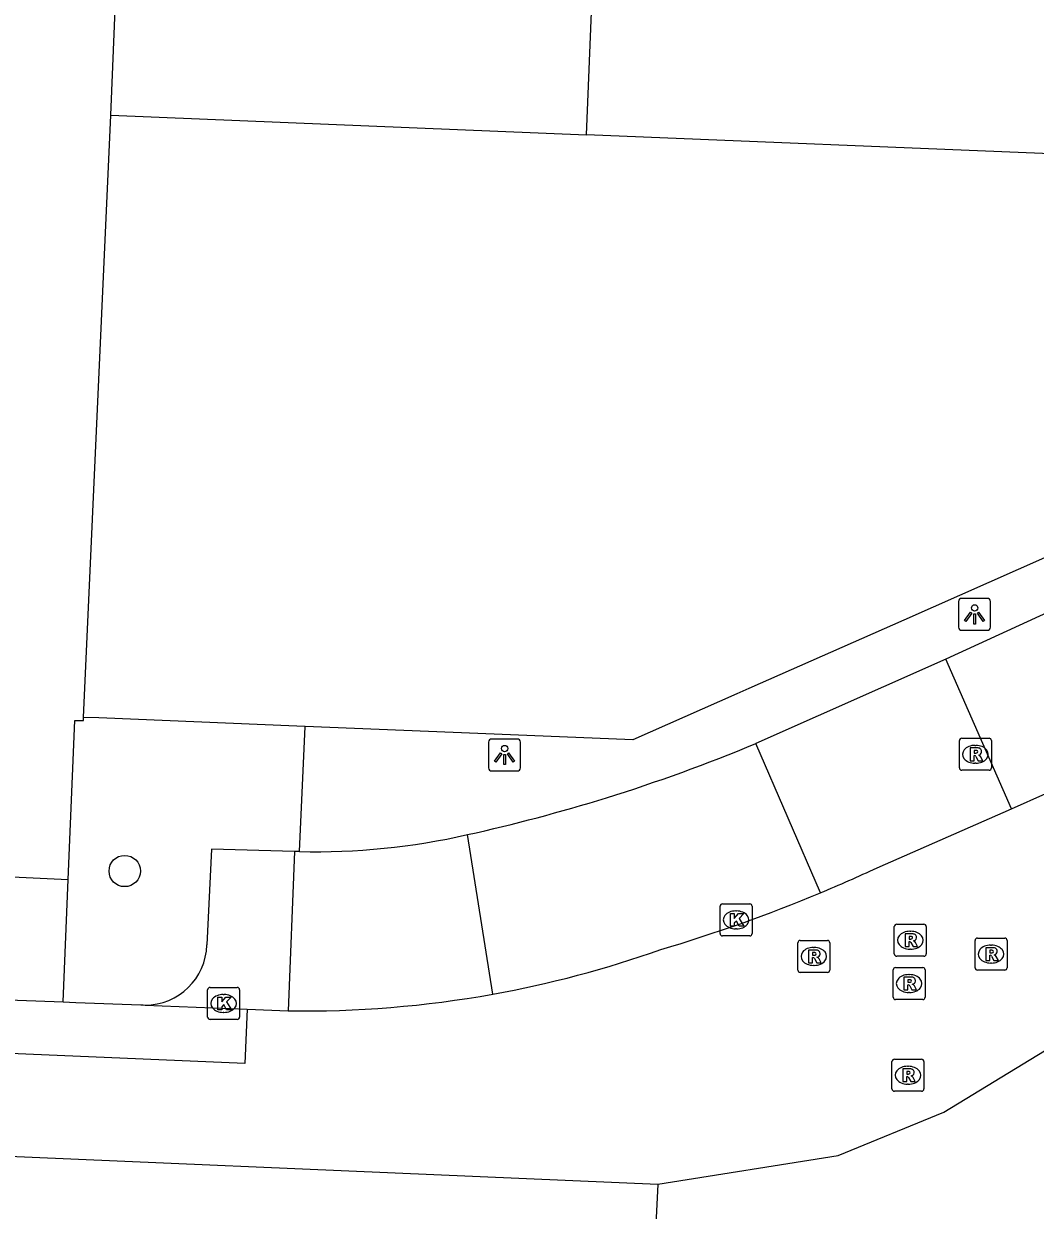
# Model space of a CAD drawing. Extents: x 160732 to 162105, y 387428 to 388479.
# Drawn here: x 161477.7 to 161509.33, y 387676.9 to 387713.98 of the extents above; entities that cross this region are included whole.
import ezdxf

# ---------------------------------------------------------------- set-up
doc = ezdxf.new("R2010")
doc.units = 0
for name, color, linetype in [('IMGEO_Boom', 7, 'Continuous'), ('IMGEO_Groenvoorziening', 7, 'Continuous'), ('IMGEO_Kolk', 7, 'Continuous'), ('IMGEO_Lichtpunt', 7, 'Continuous'), ('IMGEO_Muur', 7, 'Continuous'), ('IMGEO_Pand', 7, 'Continuous'), ('IMGEO_Parkeervlak_open', 7, 'Continuous'), ('IMGEO_Rijbaan_lokaal_gesloten', 7, 'Continuous'), ('IMGEO_Rijbaan_lokaal_open', 7, 'Continuous'), ('IMGEO_Rioolput', 7, 'Continuous'), ('IMGEO_Voetpad_open', 7, 'Continuous')]:
    doc.layers.add(name, color=color, linetype=linetype)

msp = doc.modelspace()

# ---------------------------------------------------------------- linework, layer by layer
at = {"layer": 'IMGEO_Boom'}
msp.add_circle((161480.854, 387687.502), 0.489, dxfattribs=at)
at = {"layer": 'IMGEO_Groenvoorziening'}
msp.add_lwpolyline([(161486.494, 387692.023), (161486.236, 387692.033), (161480.04, 387692.285), (161479.566, 387692.304)], dxfattribs=at)
at = {"layer": 'IMGEO_Kolk'}
for p, q in [((161499.475, 387685.548), (161499.475, 387686.4)), ((161499.55, 387686.474), (161500.402, 387686.474)), ((161499.963, 387686.254), (161499.988, 387686.254)), ((161500.476, 387686.4), (161500.476, 387685.548)), ((161500.402, 387685.474), (161499.55, 387685.474)), ((161499.986, 387685.694), (161499.961, 387685.694)), ((161483.447, 387682.937), (161483.447, 387683.789)), ((161483.522, 387683.863), (161484.374, 387683.863)), ((161483.935, 387683.643), (161483.96, 387683.643)), ((161484.448, 387683.789), (161484.448, 387682.937)), ((161484.374, 387682.863), (161483.522, 387682.863)), ((161483.958, 387683.083), (161483.933, 387683.083))]:
    msp.add_line(p, q, dxfattribs=at)
for points in [[(161499.475, 387685.548), (161499.475, 387686.4)], [(161499.55, 387686.474), (161500.402, 387686.474)], [(161499.796, 387686.174), (161499.919, 387686.174), (161499.919, 387686.023), (161500.049, 387686.174), (161500.213, 387686.174), (161500.067, 387686.023), (161500.22, 387685.774), (161500.068, 387685.774), (161499.983, 387685.938), (161499.919, 387685.871), (161499.919, 387685.774), (161499.796, 387685.774), (161499.796, 387686.174)], [(161500.476, 387686.4), (161500.476, 387685.548)], [(161500.402, 387685.474), (161499.55, 387685.474)], [(161483.447, 387682.937), (161483.447, 387683.789)], [(161483.522, 387683.863), (161484.374, 387683.863)], [(161483.768, 387683.563), (161483.891, 387683.563), (161483.891, 387683.412), (161484.021, 387683.563), (161484.185, 387683.563), (161484.039, 387683.412), (161484.192, 387683.163), (161484.04, 387683.163), (161483.955, 387683.327), (161483.891, 387683.26), (161483.891, 387683.163), (161483.768, 387683.163), (161483.768, 387683.563)], [(161484.448, 387683.789), (161484.448, 387682.937)], [(161484.374, 387682.863), (161483.522, 387682.863)]]:
    msp.add_lwpolyline(points, dxfattribs=at)
for centre, start, end in [((161499.552, 387686.398), 91.552, 178.448), ((161499.552, 387686.398), 91.552, 178.448), ((161500.4, 387686.398), 1.552, 88.448), ((161500.4, 387686.398), 1.552, 88.448), ((161499.552, 387685.55), 181.552, 268.448), ((161499.552, 387685.55), 181.552, 268.448), ((161500.4, 387685.55), 271.552, 358.448), ((161500.4, 387685.55), 271.552, 358.448), ((161483.524, 387683.787), 91.552, 178.448), ((161483.524, 387683.787), 91.552, 178.448), ((161484.372, 387683.787), 1.552, 88.448), ((161484.372, 387683.787), 1.552, 88.448), ((161483.524, 387682.939), 181.552, 268.448), ((161483.524, 387682.939), 181.552, 268.448), ((161484.372, 387682.939), 271.552, 358.448), ((161484.372, 387682.939), 271.552, 358.448)]:
    msp.add_arc(centre, 0.0765, start, end, dxfattribs=at)
for centre, major_axis, ratio, start_param, end_param in [((161499.962, 387685.974), (-0.387, 0.002), 0.722429, 4.712389, 7.853982), ((161499.987, 387685.974), (-0.39, 0.002), 0.717154, 1.570796, 4.712389), ((161483.934, 387683.363), (-0.387, 0.002), 0.722429, 4.712389, 7.853982), ((161483.959, 387683.363), (-0.39, 0.002), 0.717154, 1.570796, 4.712389)]:
    msp.add_ellipse(centre, major_axis=major_axis, ratio=ratio, start_param=start_param, end_param=end_param, dxfattribs=at)
at = {"layer": 'IMGEO_Lichtpunt'}
for p, q in [((161506.935, 387695.927), (161506.935, 387695.12)), ((161506.935, 387695.927), (161506.935, 387695.12)), ((161507.837, 387696.022), (161507.029, 387696.022)), ((161507.837, 387696.022), (161507.029, 387696.022)), ((161507.931, 387695.12), (161507.931, 387695.927)), ((161507.931, 387695.12), (161507.931, 387695.927)), ((161507.029, 387695.026), (161507.837, 387695.026)), ((161507.029, 387695.026), (161507.837, 387695.026)), ((161492.236, 387691.532), (161492.236, 387690.725)), ((161492.236, 387691.532), (161492.236, 387690.725)), ((161493.138, 387691.627), (161492.33, 387691.627)), ((161493.138, 387691.627), (161492.33, 387691.627)), ((161493.232, 387690.725), (161493.232, 387691.532)), ((161493.232, 387690.725), (161493.232, 387691.532)), ((161492.33, 387690.631), (161493.138, 387690.631)), ((161492.33, 387690.631), (161493.138, 387690.631))]:
    msp.add_line(p, q, dxfattribs=at)
for points in [[(161507.309, 387695.591), (161507.348, 387695.563), (161507.16, 387695.301), (161507.122, 387695.328), (161507.309, 387695.591)], [(161507.411, 387695.543), (161507.458, 387695.543), (161507.458, 387695.221), (161507.411, 387695.221), (161507.411, 387695.543)], [(161507.521, 387695.563), (161507.559, 387695.59), (161507.746, 387695.328), (161507.707, 387695.3), (161507.521, 387695.563)], [(161492.61, 387691.196), (161492.649, 387691.168), (161492.461, 387690.906), (161492.423, 387690.933), (161492.61, 387691.196)], [(161492.712, 387691.148), (161492.759, 387691.148), (161492.759, 387690.826), (161492.712, 387690.826), (161492.712, 387691.148)], [(161492.822, 387691.168), (161492.86, 387691.195), (161493.047, 387690.933), (161493.008, 387690.905), (161492.822, 387691.168)]]:
    msp.add_lwpolyline(points, dxfattribs=at)
for centre in [(161507.434, 387695.725), (161492.735, 387691.33)]:
    msp.add_circle(centre, 0.0994, dxfattribs=at)
for centre, start, end in [((161507.029, 387695.927), 90, 180), ((161507.029, 387695.927), 90, 180), ((161507.837, 387695.927), 0, 90), ((161507.837, 387695.927), 0, 90), ((161507.029, 387695.12), 180, 270), ((161507.029, 387695.12), 180, 270), ((161507.837, 387695.12), 270, 0), ((161507.837, 387695.12), 270, 360), ((161492.33, 387691.532), 90, 180), ((161492.33, 387691.532), 90, 180), ((161493.138, 387691.532), 0, 90), ((161493.138, 387691.532), 0, 90), ((161492.33, 387690.725), 180, 270), ((161492.33, 387690.725), 180, 270), ((161493.138, 387690.725), 270, 0), ((161493.138, 387690.725), 270, 360)]:
    msp.add_arc(centre, 0.0946, start, end, dxfattribs=at)
at = {"layer": 'IMGEO_Muur'}
for points in [[(161479.566, 387692.304), (161480.423, 387711.121)], [(161486.236, 387692.033), (161480.04, 387692.285)]]:
    msp.add_lwpolyline(points, dxfattribs=at)
at = {"layer": 'IMGEO_Pand'}
for points in [[(161495.296, 387710.514), (161496.542, 387740.936)], [(161480.423, 387711.121), (161481.181, 387729.656)], [(161480.423, 387711.121), (161495.296, 387710.514)], [(161510.071, 387709.911), (161495.296, 387710.514)]]:
    msp.add_lwpolyline(points, dxfattribs=at)
at = {"layer": 'IMGEO_Parkeervlak_open'}
msp.add_lwpolyline([(161486.169, 387688.112), (161483.565, 387688.19), (161483.423, 387685.19)], dxfattribs=at)
msp.add_arc((161481.495, 387685.242), 1.929, 269.9083, 358.4669, dxfattribs=at)
at = {"layer": 'IMGEO_Rijbaan_lokaal_gesloten'}
for points in [[(161508.593, 387689.442), (161512.884, 387691.365)], [(161504.383, 387687.602), (161508.593, 387689.442)], [(161484.684, 387683.184), (161484.609, 387681.487), (161444.489, 387683.19), (161444.369, 387680.004), (161497.523, 387677.72)], [(161484.684, 387683.184), (161485.963, 387683.136)], [(161497.523, 387677.72), (161503.172, 387678.614), (161506.474, 387679.964), (161510.527, 387682.438), (161512.024, 387683.414)], [(161497.523, 387677.72), (161497.447, 387676.036)]]:
    msp.add_lwpolyline(points, dxfattribs=at)
for centre, radius, start, end in [((161483.863, 387731.724), 48.66, 292.6595, 294.9413), ((161483.91, 387731.594), 48.522, 286.4125, 292.668), ((161486.486, 387716.409), 33.278, 280.1706, 289.547), ((161486.528, 387715.942), 32.811, 269.0137, 280.2423)]:
    msp.add_arc(centre, radius, start, end, dxfattribs=at)
at = {"layer": 'IMGEO_Rijbaan_lokaal_open'}
for points in [[(161479.566, 387692.304), (161480.423, 387711.121)], [(161479.089, 387687.241), (161479.292, 387692.211), (161479.562, 387692.208), (161479.566, 387692.304)], [(161473.622, 387687.5), (161475.364, 387687.418), (161479.089, 387687.241)], [(161478.933, 387683.412), (161479.089, 387687.241)], [(161473.478, 387683.607), (161478.933, 387683.412)], [(161478.933, 387683.412), (161479.321, 387683.397), (161481.362, 387683.318), (161481.427, 387683.315), (161481.492, 387683.313)], [(161481.492, 387683.313), (161484.684, 387683.184)]]:
    msp.add_lwpolyline(points, dxfattribs=at)
at = {"layer": 'IMGEO_Rioolput'}
for p, q in [((161506.958, 387690.724), (161506.958, 387691.576)), ((161507.033, 387691.65), (161507.885, 387691.65)), ((161507.446, 387691.43), (161507.471, 387691.43)), ((161507.959, 387691.576), (161507.959, 387690.724)), ((161507.885, 387690.65), (161507.033, 387690.65)), ((161507.469, 387690.87), (161507.444, 387690.87)), ((161504.923, 387684.913), (161504.923, 387685.765)), ((161504.998, 387685.839), (161505.85, 387685.839)), ((161505.924, 387685.765), (161505.924, 387684.913)), ((161505.411, 387685.619), (161505.436, 387685.619)), ((161507.523, 387685.406), (161508.375, 387685.406)), ((161501.905, 387684.407), (161501.905, 387685.259)), ((161501.98, 387685.333), (161502.832, 387685.333)), ((161502.393, 387685.113), (161502.418, 387685.113)), ((161502.906, 387685.259), (161502.906, 387684.407)), ((161505.434, 387685.059), (161505.409, 387685.059)), ((161507.448, 387684.48), (161507.448, 387685.332)), ((161507.936, 387685.186), (161507.961, 387685.186)), ((161508.449, 387685.332), (161508.449, 387684.48)), ((161505.85, 387684.839), (161504.998, 387684.839)), ((161502.832, 387684.333), (161501.98, 387684.333)), ((161502.416, 387684.553), (161502.391, 387684.553)), ((161504.886, 387683.559), (161504.886, 387684.411)), ((161504.961, 387684.485), (161505.813, 387684.485)), ((161505.887, 387684.411), (161505.887, 387683.559)), ((161508.375, 387684.406), (161507.523, 387684.406)), ((161507.959, 387684.626), (161507.934, 387684.626)), ((161505.374, 387684.265), (161505.399, 387684.265)), ((161505.397, 387683.705), (161505.372, 387683.705)), ((161505.813, 387683.485), (161504.961, 387683.485)), ((161504.849, 387680.693), (161504.849, 387681.545)), ((161504.924, 387681.619), (161505.776, 387681.619)), ((161505.337, 387681.399), (161505.362, 387681.399)), ((161505.85, 387681.545), (161505.85, 387680.693)), ((161505.776, 387680.619), (161504.924, 387680.619)), ((161505.36, 387680.839), (161505.335, 387680.839))]:
    msp.add_line(p, q, dxfattribs=at)
for points in [[(161506.958, 387690.724), (161506.958, 387691.576)], [(161507.033, 387691.65), (161507.885, 387691.65)], [(161507.547, 387691.348), (161507.295, 387691.35), (161507.295, 387690.95)], [(161507.959, 387691.576), (161507.959, 387690.724)], [(161507.295, 387690.95), (161507.419, 387690.95), (161507.419, 387691.112), (161507.43, 387691.112)], [(161507.473, 387691.269), (161507.419, 387691.269), (161507.419, 387691.188)], [(161507.419, 387691.188), (161507.471, 387691.188)], [(161507.477, 387691.083), (161507.548, 387690.95), (161507.688, 387690.95), (161507.623, 387691.076)], [(161507.885, 387690.65), (161507.033, 387690.65)], [(161504.923, 387684.913), (161504.923, 387685.765)], [(161504.998, 387685.839), (161505.85, 387685.839)], [(161505.924, 387685.765), (161505.924, 387684.913)], [(161505.512, 387685.537), (161505.26, 387685.539), (161505.26, 387685.139)], [(161505.438, 387685.458), (161505.384, 387685.458), (161505.384, 387685.377)], [(161507.523, 387685.406), (161508.375, 387685.406)], [(161501.905, 387684.407), (161501.905, 387685.259)], [(161501.98, 387685.333), (161502.832, 387685.333)], [(161502.494, 387685.031), (161502.242, 387685.033), (161502.242, 387684.633)], [(161502.906, 387685.259), (161502.906, 387684.407)], [(161505.26, 387685.139), (161505.384, 387685.139), (161505.384, 387685.301), (161505.395, 387685.301)], [(161505.384, 387685.377), (161505.436, 387685.377)], [(161505.442, 387685.272), (161505.513, 387685.139), (161505.653, 387685.139), (161505.588, 387685.265)], [(161507.448, 387684.48), (161507.448, 387685.332)], [(161508.037, 387685.104), (161507.785, 387685.106), (161507.785, 387684.706)], [(161507.963, 387685.025), (161507.909, 387685.025), (161507.909, 387684.944)], [(161508.449, 387685.332), (161508.449, 387684.48)], [(161502.242, 387684.633), (161502.366, 387684.633), (161502.366, 387684.795), (161502.377, 387684.795)], [(161502.42, 387684.952), (161502.366, 387684.952), (161502.366, 387684.871)], [(161502.366, 387684.871), (161502.418, 387684.871)], [(161502.424, 387684.766), (161502.495, 387684.633), (161502.635, 387684.633), (161502.57, 387684.759)], [(161505.85, 387684.839), (161504.998, 387684.839)], [(161507.785, 387684.706), (161507.909, 387684.706), (161507.909, 387684.868), (161507.92, 387684.868)], [(161507.909, 387684.944), (161507.961, 387684.944)], [(161507.967, 387684.839), (161508.038, 387684.706), (161508.178, 387684.706), (161508.113, 387684.832)], [(161502.832, 387684.333), (161501.98, 387684.333)], [(161504.886, 387683.559), (161504.886, 387684.411)], [(161504.961, 387684.485), (161505.813, 387684.485)], [(161505.887, 387684.411), (161505.887, 387683.559)], [(161508.375, 387684.406), (161507.523, 387684.406)], [(161505.475, 387684.183), (161505.223, 387684.185), (161505.223, 387683.785)], [(161505.223, 387683.785), (161505.347, 387683.785), (161505.347, 387683.947), (161505.358, 387683.947)], [(161505.401, 387684.104), (161505.347, 387684.104), (161505.347, 387684.023)], [(161505.347, 387684.023), (161505.399, 387684.023)], [(161505.405, 387683.918), (161505.476, 387683.785), (161505.616, 387683.785), (161505.551, 387683.911)], [(161505.813, 387683.485), (161504.961, 387683.485)], [(161504.849, 387680.693), (161504.849, 387681.545)], [(161504.924, 387681.619), (161505.776, 387681.619)], [(161505.438, 387681.317), (161505.186, 387681.319), (161505.186, 387680.919)], [(161505.85, 387681.545), (161505.85, 387680.693)], [(161505.186, 387680.919), (161505.31, 387680.919), (161505.31, 387681.081), (161505.321, 387681.081)], [(161505.364, 387681.238), (161505.31, 387681.238), (161505.31, 387681.157)], [(161505.31, 387681.157), (161505.362, 387681.157)], [(161505.368, 387681.052), (161505.439, 387680.919), (161505.579, 387680.919), (161505.514, 387681.045)], [(161505.776, 387680.619), (161504.924, 387680.619)]]:
    msp.add_lwpolyline(points, dxfattribs=at)
for centre, radius, start, end in [((161507.035, 387691.574), 0.0765, 91.552, 178.448), ((161507.035, 387691.574), 0.0765, 91.552, 178.448), ((161507.546, 387691.238), 0.109, 350.3612, 89.416), ((161507.883, 387691.574), 0.0765, 1.552, 88.448), ((161507.883, 387691.574), 0.0765, 1.552, 88.448), ((161507.429, 387691.059), 0.0533, 26.0293, 88.6989), ((161507.455, 387691.377), 0.19, 274.7715, 282.9687), ((161507.479, 387691.173), 0.0964, 77.0061, 93.1865), ((161507.493, 387691.23), 0.0378, 276.6634, 79.6772), ((161507.544, 387691.238), 0.112, 277.5842, 350.9817), ((161507.528, 387691.023), 0.108, 29.5134, 73.7905), ((161507.035, 387690.726), 0.0765, 181.552, 268.448), ((161507.035, 387690.726), 0.0765, 181.552, 268.448), ((161507.883, 387690.726), 0.0765, 271.552, 358.448), ((161507.883, 387690.726), 0.0765, 271.552, 358.448), ((161505, 387685.763), 0.0765, 91.552, 178.448), ((161505, 387685.763), 0.0765, 91.552, 178.448), ((161505.848, 387685.763), 0.0765, 1.552, 88.448), ((161505.848, 387685.763), 0.0765, 1.552, 88.448), ((161505.444, 387685.362), 0.0964, 77.0061, 93.1865), ((161505.458, 387685.419), 0.0378, 276.6634, 79.6772), ((161505.511, 387685.427), 0.109, 350.3612, 89.416), ((161505.509, 387685.427), 0.112, 277.5842, 350.9817), ((161507.525, 387685.33), 0.0765, 91.552, 178.448), ((161507.525, 387685.33), 0.0765, 91.552, 178.448), ((161508.373, 387685.33), 0.0765, 1.552, 88.448), ((161508.373, 387685.33), 0.0765, 1.552, 88.448), ((161501.982, 387685.257), 0.0765, 91.552, 178.448), ((161501.982, 387685.257), 0.0765, 91.552, 178.448), ((161502.493, 387684.921), 0.109, 350.3612, 89.416), ((161502.83, 387685.257), 0.0765, 1.552, 88.448), ((161502.83, 387685.257), 0.0765, 1.552, 88.448), ((161505.394, 387685.248), 0.0533, 26.0293, 88.6989), ((161505.42, 387685.566), 0.19, 274.7715, 282.9687), ((161505.493, 387685.212), 0.108, 29.5134, 73.7905), ((161507.969, 387684.929), 0.0964, 77.0061, 93.1865), ((161507.983, 387684.986), 0.0378, 276.6634, 79.6772), ((161508.036, 387684.994), 0.109, 350.3612, 89.416), ((161502.376, 387684.742), 0.0533, 26.0293, 88.6989), ((161502.402, 387685.06), 0.19, 274.7715, 282.9687), ((161502.426, 387684.856), 0.0964, 77.0061, 93.1865), ((161502.44, 387684.913), 0.0378, 276.6634, 79.6772), ((161502.491, 387684.921), 0.112, 277.5842, 350.9817), ((161502.475, 387684.706), 0.108, 29.5134, 73.7905), ((161505, 387684.915), 0.0765, 181.552, 268.448), ((161505, 387684.915), 0.0765, 181.552, 268.448), ((161505.848, 387684.915), 0.0765, 271.552, 358.448), ((161505.848, 387684.915), 0.0765, 271.552, 358.448), ((161507.919, 387684.815), 0.0533, 26.0293, 88.6989), ((161507.945, 387685.133), 0.19, 274.7715, 282.9687), ((161508.034, 387684.994), 0.112, 277.5842, 350.9817), ((161508.018, 387684.779), 0.108, 29.5134, 73.7905), ((161501.982, 387684.409), 0.0765, 181.552, 268.448), ((161501.982, 387684.409), 0.0765, 181.552, 268.448), ((161502.83, 387684.409), 0.0765, 271.552, 358.448), ((161502.83, 387684.409), 0.0765, 271.552, 358.448), ((161504.963, 387684.409), 0.0765, 91.552, 178.448), ((161504.963, 387684.409), 0.0765, 91.552, 178.448), ((161505.811, 387684.409), 0.0765, 1.552, 88.448), ((161505.811, 387684.409), 0.0765, 1.552, 88.448), ((161507.525, 387684.482), 0.0765, 181.552, 268.448), ((161507.525, 387684.482), 0.0765, 181.552, 268.448), ((161508.373, 387684.482), 0.0765, 271.552, 358.448), ((161508.373, 387684.482), 0.0765, 271.552, 358.448), ((161505.357, 387683.894), 0.0533, 26.0293, 88.6989), ((161505.383, 387684.212), 0.19, 274.7715, 282.9687), ((161505.407, 387684.008), 0.0964, 77.0061, 93.1865), ((161505.421, 387684.065), 0.0378, 276.6634, 79.6772), ((161505.474, 387684.073), 0.109, 350.3612, 89.416), ((161505.472, 387684.073), 0.112, 277.5842, 350.9817), ((161505.456, 387683.858), 0.108, 29.5134, 73.7905), ((161504.963, 387683.561), 0.0765, 181.552, 268.448), ((161504.963, 387683.561), 0.0765, 181.552, 268.448), ((161505.811, 387683.561), 0.0765, 271.552, 358.448), ((161505.811, 387683.561), 0.0765, 271.552, 358.448), ((161504.926, 387681.543), 0.0765, 91.552, 178.448), ((161504.926, 387681.543), 0.0765, 91.552, 178.448), ((161505.437, 387681.207), 0.109, 350.3612, 89.416), ((161505.774, 387681.543), 0.0765, 1.552, 88.448), ((161505.774, 387681.543), 0.0765, 1.552, 88.448), ((161505.32, 387681.028), 0.0533, 26.0293, 88.6989), ((161505.346, 387681.346), 0.19, 274.7715, 282.9687), ((161505.37, 387681.142), 0.0964, 77.0061, 93.1865), ((161505.384, 387681.199), 0.0378, 276.6634, 79.6772), ((161505.435, 387681.207), 0.112, 277.5842, 350.9817), ((161505.419, 387680.992), 0.108, 29.5134, 73.7905), ((161504.926, 387680.695), 0.0765, 181.552, 268.448), ((161504.926, 387680.695), 0.0765, 181.552, 268.448), ((161505.774, 387680.695), 0.0765, 271.552, 358.448), ((161505.774, 387680.695), 0.0765, 271.552, 358.448)]:
    msp.add_arc(centre, radius, start, end, dxfattribs=at)
for centre, major_axis, ratio, start_param, end_param in [((161507.445, 387691.15), (-0.387, 0.002), 0.722429, 4.712389, 7.853982), ((161507.47, 387691.15), (-0.39, 0.002), 0.717154, 1.570796, 4.712389), ((161505.41, 387685.339), (-0.387, 0.002), 0.722429, 4.712389, 7.853982), ((161505.435, 387685.339), (-0.39, 0.002), 0.717154, 1.570796, 4.712389), ((161502.392, 387684.833), (-0.387, 0.002), 0.722429, 4.712389, 7.853982), ((161502.417, 387684.833), (-0.39, 0.002), 0.717154, 1.570796, 4.712389), ((161507.935, 387684.906), (-0.387, 0.002), 0.722429, 4.712389, 7.853982), ((161507.96, 387684.906), (-0.39, 0.002), 0.717154, 1.570796, 4.712389), ((161505.373, 387683.985), (-0.387, 0.002), 0.722429, 4.712389, 7.853982), ((161505.398, 387683.985), (-0.39, 0.002), 0.717154, 1.570796, 4.712389), ((161505.336, 387681.119), (-0.387, 0.002), 0.722429, 4.712389, 7.853982), ((161505.361, 387681.119), (-0.39, 0.002), 0.717154, 1.570796, 4.712389)]:
    msp.add_ellipse(centre, major_axis=major_axis, ratio=ratio, start_param=start_param, end_param=end_param, dxfattribs=at)
at = {"layer": 'IMGEO_Voetpad_open'}
for points in [[(161528.039, 387699.073), (161524.543, 387699.225), (161521.85, 387699.341), (161516.548, 387699.57), (161516.101, 387699.589), (161514.934, 387699.64), (161505.216, 387695.347), (161500.373, 387693.208), (161500, 387693.043), (161496.75, 387691.607), (161491.899, 387691.804), (161486.494, 387692.023)], [(161510.733, 387696.048), (161506.539, 387694.123)], [(161506.539, 387694.123), (161500.593, 387691.488)], [(161508.593, 387689.442), (161506.539, 387694.123)], [(161486.323, 387688.108), (161486.494, 387692.023)], [(161502.61, 387686.82), (161500.593, 387691.488)], [(161492.362, 387683.654), (161491.573, 387688.639)], [(161486.169, 387688.112), (161485.963, 387683.136)], [(161486.323, 387688.108), (161486.169, 387688.112)]]:
    msp.add_lwpolyline(points, dxfattribs=at)
for centre, radius, start, end in [((161480.226, 387740.309), 52.899, 287.2562, 292.645), ((161480.172, 387740.409), 53.011, 282.4194, 287.2793), ((161486.806, 387709.549), 21.446, 268.7088, 282.8421)]:
    msp.add_arc(centre, radius, start, end, dxfattribs=at)

doc.saveas('drawing.dxf')
